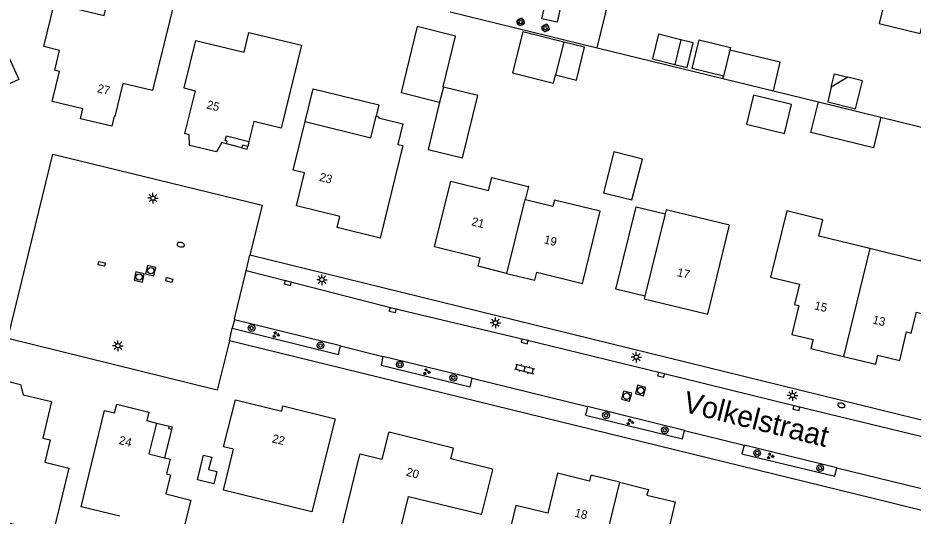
# Model space of a CAD drawing. Extents: x 125000 to 129004, y 397500 to 399008.
# Drawn here: x 126612.3 to 126718, y 398186.4 to 398245.2 of the extents above; entities that cross this region are included whole.
import ezdxf

# ---------------------------------------------------------------- set-up
doc = ezdxf.new("R2010")
doc.units = 0
for name, color, linetype in [('gg-afsc-erfafscheiding', 7, 'Continuous'), ('gg-afsc-hekwerk', 7, 'Continuous'), ('gg-anno-huisnummerreeks BGT', 7, 'Continuous'), ('gg-anno-openbare ruimte label', 7, 'Continuous'), ('gg-bbg-bijgebouw', 7, 'Continuous'), ('gg-bbg-gedigitaliseerde bijgebouw', 7, 'Continuous'), ('gg-bbg-hoofdgebouw', 7, 'Continuous'), ('gg-bbg-lage trafo', 7, 'Continuous'), ('gg-bbg-luifel en loopbrug', 7, 'Continuous'), ('gg-bbg-onder overbouw', 7, 'Continuous'), ('gg-bbg-pand overbouw', 7, 'Continuous'), ('gg-bbg-pilaar onder overbouw', 7, 'Continuous'), ('gg-bbg-pilaar pand', 7, 'Continuous'), ('gg-bbg-tussenscheiding', 7, 'Continuous'), ('gg-knt-verharding', 7, 'Continuous'), ('gg-knt-verharding nz', 7, 'Continuous'), ('gt-grn-weggrens', 7, 'Continuous'), ('gt-symb-boom', 7, 'Continuous'), ('gt-symb-brandkraan', 7, 'Continuous'), ('gt-symb-groenvak', 7, 'Continuous'), ('gt-symb-klinker verharding', 7, 'Continuous'), ('gt-symb-kolk', 7, 'Continuous'), ('gt-symb-kolk center center', 7, 'Continuous'), ('gt-symb-lichtmast', 7, 'Continuous'), ('gt-symb-rioolschacht', 7, 'Continuous')]:
    doc.layers.add(name, color=color, linetype=linetype)

# ---------------------------------------------------------------- blocks, each defined once
blk = doc.blocks.new('gt0-BOOM')
at = {"layer": 'gt-symb-boom'}
for radius in [0.4, 0.2]:
    blk.add_circle((0, 0), radius, dxfattribs=at)
blk = doc.blocks.new('gt0-GRVAK')
at = {"layer": 'gt-symb-groenvak'}
for p, q in [((-0.11, 0.19), (-0.23, 0.24)), ((-0.18, 0.15), (0.09, 0.15)), ((-0.09, 0.21), (-0.16, 0.32)), ((-0.05, 0.21), (-0.05, 0.39)), ((0, 0.21), (0.06, 0.32)), ((0.01, 0.19), (0.13, 0.24)), ((0.26, -0.05), (0.2, 0.06)), ((0.3, -0.05), (0.3, 0.13)), ((0.35, -0.05), (0.41, 0.06)), ((-0.24, -0.23), (-0.36, -0.18)), ((-0.32, -0.26), (-0.05, -0.26)), ((-0.23, -0.21), (-0.29, -0.09)), ((-0.18, -0.2), (-0.18, -0.02)), ((-0.14, -0.21), (-0.07, -0.09)), ((-0.12, -0.23), (0, -0.18)), ((0.24, -0.07), (0.12, -0.02)), ((0.17, -0.11), (0.44, -0.11)), ((0.37, -0.07), (0.49, -0.02))]:
    blk.add_line(p, q, dxfattribs=at)
blk = doc.blocks.new('gt0-KOLKCC')
at = {"layer": 'gt-symb-kolk center center'}
blk.add_lwpolyline([(-0.38, 0.2), (0.37, 0.2), (0.37, -0.2), (-0.38, -0.2)], close=True, dxfattribs=at)
blk = doc.blocks.new('gt0-KL1')
at = {"layer": 'gt-symb-klinker verharding'}
for p, q in [((-1.15, 0.3), (1.15, 0.3)), ((-1, -0.3), (-1, 0.3)), ((-0.5, 0.3), (-0.5, 0.45)), ((0, -0.3), (0, 0.3)), ((0.5, 0.3), (0.5, 0.45)), ((1, -0.3), (1, 0.3)), ((-1.15, -0.3), (1.15, -0.3)), ((-0.5, -0.45), (-0.5, -0.3)), ((0.5, -0.45), (0.5, -0.3))]:
    blk.add_line(p, q, dxfattribs=at)
blk = doc.blocks.new('gt0-LMAST')
at = {"layer": 'gt-symb-lichtmast'}
for p, q in [((-0.18, 0.17), (-0.45, 0.44)), ((-0.01, 0.25), (-0.01, 0.62)), ((0.17, 0.17), (0.44, 0.44)), ((-0.26, 0), (-0.63, 0)), ((-0.18, -0.18), (-0.45, -0.45)), ((-0.01, -0.25), (-0.01, -0.63)), ((0.44, -0.45), (0.17, -0.18)), ((0.24, 0), (0.62, 0))]:
    blk.add_line(p, q, dxfattribs=at)
blk.add_circle((-0.01, 0), 0.25, dxfattribs=at)
blk = doc.blocks.new('gt0-KOLK')
at = {"layer": 'gt-symb-kolk'}
blk.add_lwpolyline([(0, 0), (0.37, 0), (0.37, 0.4), (-0.38, 0.4), (-0.38, 0), (0, 0)], dxfattribs=at)
blk = doc.blocks.new('gt0-RS')
at = {"layer": 'gt-symb-rioolschacht'}
blk.add_lwpolyline([(-0.5, -0.5), (0.5, -0.5), (0.5, 0.5), (-0.5, 0.5)], close=True, dxfattribs=at)
blk.add_circle((0, 0), 0.375, dxfattribs=at)
blk = doc.blocks.new('gt0-BR')
at = {"layer": 'gt-symb-brandkraan'}
for centre, radius, start, end in [((-0.24, 0), 0.206, 107.5669, 252.4331), ((0.6, -2.66), 3, 106.892, 107.5669), ((0, -0.69), 0.938, 73.108, 106.892), ((-0.6, -2.66), 3, 72.4331, 73.108), ((0.24, 0), 0.206, 287.567, 72.4331), ((0.6, 2.66), 3, 252.4331, 253.108), ((0, 0.69), 0.938, 253.108, 286.8921), ((-0.6, 2.66), 3, 286.8921, 287.567)]:
    blk.add_arc(centre, radius, start, end, dxfattribs=at)

msp = doc.modelspace()

# ---------------------------------------------------------------- linework, layer by layer
at = {"layer": 'gg-afsc-erfafscheiding'}
for p, q in [((126680.7, 398241.69), (126695.52, 398238.06)), ((126701.48, 398236.6), (126706.79, 398235.29)), ((126714.17, 398233.48), (126720.6, 398231.91))]:
    msp.add_line(p, q, dxfattribs=at)
at = {"layer": 'gg-afsc-hekwerk'}
for p, q in [((126680.7, 398241.69), (126684.31, 398256.51)), ((126663.35, 398245.91), (126680.7, 398241.69))]:
    msp.add_line(p, q, dxfattribs=at)
at = {"layer": 'gg-bbg-bijgebouw'}
for points in [[(126662.54, 398237.05), (126662.5, 398237.06), (126663.97, 398243.05), (126659.44, 398244.18), (126657.56, 398236.39), (126662.1, 398235.28)], [(126612.46, 398237.94), (126609.73, 398236.7), (126607.24, 398242.13), (126609.97, 398243.38), (126612.46, 398237.94)], [(126662.1, 398235.28), (126660.73, 398229.68), (126664.79, 398228.68), (126666.59, 398236.04), (126662.54, 398237.05)], [(126684.79, 398223.72), (126686.02, 398228.55), (126682.64, 398229.41), (126681.42, 398224.57), (126684.79, 398223.72)]]:
    msp.add_lwpolyline(points, dxfattribs=at)
at = {"layer": 'gg-bbg-gedigitaliseerde bijgebouw'}
for p, q in [((126690.57, 398242.64), (126689.85, 398239.72)), ((126696.34, 398241.42), (126695.59, 398238.33)), ((126710.25, 398238.22), (126708.32, 398237.05))]:
    msp.add_line(p, q, dxfattribs=at)
for points in [[(126689.85, 398239.72), (126691.31, 398239.37), (126692.02, 398242.28), (126690.57, 398242.64)], [(126695.59, 398238.33), (126691.9, 398239.23), (126692.72, 398242.63), (126696.42, 398241.73), (126696.34, 398241.42)], [(126708.32, 398237.05), (126707.89, 398235.3), (126711.19, 398234.49), (126712, 398237.8), (126710.25, 398238.22)], [(126702.78, 398231.58), (126703.61, 398234.98), (126699.14, 398236.08), (126698.31, 398232.68), (126702.78, 398231.58)], [(126633.51, 398190.67), (126634.23, 398193.58), (126635.2, 398193.34), (126634.84, 398191.88), (126635.81, 398191.64), (126635.45, 398190.19), (126633.51, 398190.67)]]:
    msp.add_lwpolyline(points, dxfattribs=at)
at = {"layer": 'gg-bbg-hoofdgebouw'}
for p, q in [((126688.7, 398222.06), (126686.3, 398212.35)), ((126686.3, 398212.35), (126686.23, 398212.06))]:
    msp.add_line(p, q, dxfattribs=at)
for points in [[(126616.38, 398235.36), (126617.25, 398238.9), (126616.67, 398239.05), (126617.25, 398241.38), (126615.41, 398241.84), (126616.62, 398246.82), (126619.03, 398246.24), (126619.06, 398246.34), (126622.51, 398245.5), (126623.44, 398249.36)], [(126630.73, 398247.59), (126630.9, 398247.55), (126628.23, 398236.63), (126624.7, 398237.47), (126623.78, 398233.58), (126623.68, 398233.6), (126623.4, 398232.43), (126619.7, 398233.3), (126619.99, 398234.49), (126616.38, 398235.36)], [(126633.29, 398242.56), (126639.02, 398241.16), (126639.59, 398243.5), (126645.8, 398241.98), (126643.4, 398232.18), (126640.19, 398232.98), (126639.6, 398230.62)], [(126633.29, 398242.56), (126631.9, 398236.95), (126633.26, 398236.61), (126632.01, 398231.55)], [(126646.22, 398232.97), (126653.97, 398231.06), (126654.59, 398233.61)], [(126654.59, 398233.61), (126654.91, 398233.53), (126654.89, 398233.43), (126657.77, 398232.72), (126657.17, 398230.28), (126657.75, 398230.14), (126655.09, 398219.21)], [(126655.09, 398219.21), (126649.99, 398220.46), (126650.31, 398221.77), (126645.21, 398223.03), (126646.14, 398226.93), (126644.83, 398227.25), (126646.22, 398232.97)], [(126636.93, 398230.35), (126636.39, 398230.49), (126635.78, 398229.39), (126632.57, 398230.16), (126632.55, 398231.42), (126632.01, 398231.55)], [(126670, 398215.05), (126666.65, 398215.89), (126666.89, 398216.86), (126661.5, 398218.19), (126663.42, 398225.92), (126667.88, 398224.82), (126668.27, 398226.38), (126672.53, 398225.31)], [(126672.22, 398223.74), (126672.61, 398225.29), (126672.53, 398225.31)], [(126670, 398215.05), (126673.34, 398214.23), (126673.58, 398215.2), (126678.97, 398213.86), (126681.05, 398222.38), (126675.66, 398223.71), (126675.46, 398222.95), (126672.22, 398223.74)], [(126686.23, 398212.06), (126693.73, 398210.25), (126696.31, 398220.73), (126688.82, 398222.55), (126688.7, 398222.06)], [(126712.86, 398217.97), (126706.85, 398219.44), (126707.33, 398221.38), (126703.06, 398222.42), (126701.15, 398214.61), (126704.56, 398213.78), (126703.97, 398211.39), (126704.5, 398211.26), (126703.66, 398207.85), (126706.18, 398207.24), (126705.91, 398206.18), (126709.74, 398205.24)], [(126709.74, 398205.24), (126713.56, 398204.31), (126713.82, 398205.38), (126716.4, 398204.75), (126717.2, 398208.14), (126717.76, 398207.98), (126718.36, 398210.46), (126721.78, 398209.63), (126723.67, 398217.42), (126719.39, 398218.47), (126718.9, 398216.49), (126712.86, 398217.97)], [(126605.23, 398197.9), (126607.22, 398197.37), (126608.41, 398201.83), (126609.45, 398201.58), (126610.32, 398202.5), (126612.63, 398201.93), (126612.96, 398200.69), (126616.31, 398199.91), (126615.27, 398195.61), (126616.15, 398195.39), (126615.51, 398192.76), (126618.35, 398192.05), (126616.46, 398184.3), (126610.07, 398185.83), (126610.82, 398188.9), (126603.56, 398190.66)], [(126636.58, 398189.46), (126637.78, 398194.28), (126636.61, 398194.57), (126637.99, 398200.13), (126643.46, 398198.77), (126643.61, 398199.41), (126649.76, 398197.88), (126647.03, 398186.91), (126636.58, 398189.46)], [(126624.37, 398186.38), (126619.8, 398187.5), (126622.57, 398198.85), (126623.75, 398198.59), (126624, 398199.61), (126627.79, 398198.65), (126627.54, 398197.66), (126628.67, 398197.38)], [(126656.61, 398183.8), (126657.13, 398183.67), (126657.14, 398183.72), (126657.19, 398183.71), (126658.42, 398188.72), (126667.03, 398186.6), (126667.04, 398186.65), (126667.09, 398186.64), (126668.39, 398191.87), (126668.34, 398191.88), (126668.35, 398191.93), (126663.43, 398193.15), (126663.73, 398194.36), (126663.68, 398194.38), (126663.69, 398194.43), (126656.13, 398196.29), (126656.12, 398196.24), (126656.07, 398196.25), (126655.29, 398193.09)], [(126655.29, 398193.09), (126652.72, 398193.72), (126652.71, 398193.67), (126652.66, 398193.68), (126650.67, 398185.64), (126650.72, 398185.62), (126650.71, 398185.58)], [(126629.64, 398193.28), (126630.3, 398193.11), (126629.87, 398191.39), (126630.35, 398191.27), (126629.79, 398189.01), (126632.72, 398188.29), (126631.21, 398182.17), (126627.48, 398183.08)], [(126683.34, 398190.38), (126679.96, 398191.21), (126679.79, 398190.53), (126676, 398191.46), (126674.85, 398186.74), (126671.11, 398187.66), (126668.84, 398178.37), (126676.04, 398176.55), (126676.99, 398180.33), (126680.64, 398179.47)], [(126683.34, 398190.38), (126686.73, 398189.55), (126686.56, 398188.88), (126689.9, 398188.06), (126688.27, 398181.28), (126692.67, 398180.22), (126690.55, 398171.53), (126686.94, 398172.41)]]:
    msp.add_lwpolyline(points, dxfattribs=at)
at = {"layer": 'gg-bbg-lage trafo'}
msp.add_lwpolyline([(126674.63, 398247.11), (126676.42, 398246.69), (126675.96, 398244.7), (126674.17, 398245.11), (126674.63, 398247.11)], dxfattribs=at)
at = {"layer": 'gg-bbg-luifel en loopbrug'}
for p, q in [((126676.76, 398242.35), (126675.79, 398238.47)), ((126695.52, 398238.06), (126695.59, 398238.33)), ((126695.52, 398238.06), (126701.48, 398236.6)), ((126706.79, 398235.29), (126714.17, 398233.48))]:
    msp.add_line(p, q, dxfattribs=at)
for points in [[(126714.84, 398248.14), (126713.96, 398244.54), (126718.82, 398243.35), (126719.7, 398246.95)], [(126676.76, 398242.35), (126671.91, 398243.57), (126670.7, 398238.72), (126675.55, 398237.5), (126675.79, 398238.47)], [(126690.57, 398242.64), (126687.94, 398243.28), (126687.23, 398240.36), (126689.85, 398239.72)], [(126675.79, 398238.47), (126678.24, 398237.87), (126679.19, 398241.76), (126676.76, 398242.35)], [(126701.48, 398236.6), (126702.3, 398239.97), (126696.34, 398241.42)], [(126708.32, 398237.05), (126708.7, 398238.6), (126710.25, 398238.22)], [(126646.22, 398232.97), (126647.17, 398236.85), (126654.92, 398234.95), (126654.59, 398233.61)], [(126714.17, 398233.48), (126713.29, 398229.89), (126705.91, 398231.7), (126706.79, 398235.29)], [(126686.3, 398212.35), (126682.9, 398213.18), (126685.28, 398222.9), (126688.7, 398222.06)]]:
    msp.add_lwpolyline(points, dxfattribs=at)
at = {"layer": 'gg-bbg-onder overbouw'}
for points in [[(126636.93, 398230.35), (126637.01, 398230.66), (126636.8, 398230.72), (126636.93, 398231.28), (126639.6, 398230.62)], [(126628.67, 398197.38), (126627.78, 398193.73), (126629.64, 398193.28)]]:
    msp.add_lwpolyline(points, dxfattribs=at)
at = {"layer": 'gg-bbg-pand overbouw'}
for p, q in [((126638.76, 398229.88), (126636.93, 398230.35)), ((126639.6, 398230.62), (126639.46, 398230.02)), ((126628.67, 398197.38), (126630.21, 398197)), ((126630.45, 398196.62), (126629.64, 398193.28))]:
    msp.add_line(p, q, dxfattribs=at)
at = {"layer": 'gg-bbg-pilaar onder overbouw'}
for points in [[(126639.46, 398230.02), (126638.84, 398230.18), (126638.76, 398229.88)], [(126630.45, 398196.62), (126630.13, 398196.7), (126630.21, 398197)]]:
    msp.add_lwpolyline(points, dxfattribs=at)
at = {"layer": 'gg-bbg-pilaar pand'}
for points in [[(126638.76, 398229.88), (126639.38, 398229.72), (126639.46, 398230.02)], [(126630.21, 398197), (126630.52, 398196.92), (126630.45, 398196.62)]]:
    msp.add_lwpolyline(points, dxfattribs=at)
at = {"layer": 'gg-bbg-tussenscheiding'}
for p, q in [((126662.54, 398237.05), (126662.1, 398235.28)), ((126712.86, 398217.97), (126709.74, 398205.24)), ((126683.34, 398190.38), (126680.64, 398179.47))]:
    msp.add_line(p, q, dxfattribs=at)
msp.add_lwpolyline([(126672.22, 398223.74), (126672.15, 398223.76), (126670, 398215.05)], dxfattribs=at)
at = {"layer": 'gg-knt-verharding'}
for p, q in [((126721.36, 398197.12), (126639.72, 398217.18)), ((126637.88, 398209.58), (126637.63, 398208.56)), ((126650.4, 398206.49), (126637.88, 398209.58)), ((126715.2, 398187.98), (126637.29, 398207.09)), ((126665.93, 398202.67), (126655.41, 398205.25)), ((126690.99, 398196.51), (126679.53, 398199.33)), ((126708.99, 398192.1), (126698.03, 398194.78)), ((126734.92, 398183.17), (126715.2, 398187.98))]:
    msp.add_line(p, q, dxfattribs=at)
for points in [[(126671.22, 398244.87), (126671.77, 398245.2), (126672.11, 398244.6), (126671.57, 398244.27), (126671.22, 398244.87)], [(126674.14, 398244.15), (126674.73, 398244.52), (126675.06, 398243.89), (126674.46, 398243.52), (126674.14, 398244.15)], [(126637.29, 398207.09), (126635.86, 398201.27), (126611.16, 398207.34), (126616.44, 398229.13), (126641.15, 398223.12), (126639.72, 398217.18)], [(126637.63, 398208.56), (126650.18, 398205.46), (126650.4, 398206.49)], [(126655.41, 398205.25), (126655.19, 398204.21), (126665.7, 398201.66), (126665.93, 398202.67)], [(126679.53, 398199.33), (126679.31, 398198.31), (126690.75, 398195.5), (126690.99, 398196.51)], [(126698.03, 398194.78), (126697.78, 398193.76), (126708.74, 398191.09), (126708.99, 398192.1)]]:
    msp.add_lwpolyline(points, dxfattribs=at)
at = {"layer": 'gg-knt-verharding nz'}
for p, q in [((126639.28, 398215.33), (126639.72, 398217.18)), ((126637.91, 398209.7), (126637.88, 398209.58)), ((126637.29, 398207.09), (126637.63, 398208.56)), ((126650.4, 398206.49), (126655.41, 398205.25)), ((126665.93, 398202.67), (126679.53, 398199.33)), ((126690.99, 398196.51), (126698.03, 398194.78)), ((126708.99, 398192.1), (126722.37, 398188.8))]:
    msp.add_line(p, q, dxfattribs=at)
msp.add_lwpolyline([(126720.18, 398195.48), (126704.24, 398199.32), (126688.27, 398203.27), (126672.16, 398207.21), (126656.6, 398210.91), (126644.22, 398214.1), (126639.28, 398215.33)], dxfattribs=at)
at = {"layer": 'gt-grn-weggrens'}
msp.add_line((126637.91, 398209.7), (126639.28, 398215.33), dxfattribs=at)

# ---------------------------------------------------------------- block references
at = {"layer": 'gt-symb-boom'}
for p in [(126671.66, 398244.72), (126674.58, 398244.01), (126639.91, 398208.6), (126648.04, 398206.54), (126657.4, 398204.29), (126663.71, 398202.72), (126681.73, 398198.29), (126688.67, 398196.53), (126699.57, 398193.84), (126707, 398192.06)]:
    msp.add_blockref('gt0-BOOM', p, dxfattribs=at)
at = {"layer": 'gt-symb-brandkraan'}
for p, rotation in [((126631.55, 398218.43), 170.0384834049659), ((126709.51, 398199.47), -11.714525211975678)]:
    msp.add_blockref('gt0-BR', p, dxfattribs=dict(at, rotation=rotation))
at = {"layer": 'gt-symb-groenvak'}
for p in [(126642.77, 398207.81), (126660.56, 398203.42), (126684.56, 398197.5), (126701.11, 398193.48)]:
    msp.add_blockref('gt0-GRVAK', p, dxfattribs=at)
at = {"layer": 'gt-symb-klinker verharding', "rotation": -14.175142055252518}
msp.add_blockref('gt0-KL1', (126672.13, 398203.77), dxfattribs=at)
at = {"layer": 'gt-symb-kolk'}
for p, rotation in [((126644.22, 398214.1), 165.57446821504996), ((126656.6, 398210.91), 166.6446590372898), ((126672.16, 398207.21), 166.22785457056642), ((126688.27, 398203.27), 166.1165819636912), ((126704.24, 398199.32), 166.46414362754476)]:
    msp.add_blockref('gt0-KOLK', p, dxfattribs=dict(at, rotation=rotation))
at = {"layer": 'gt-symb-kolk center center'}
for p, rotation in [((126622.23, 398216.16), -11.826703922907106), ((126630.18, 398214.26), 164.4482750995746)]:
    msp.add_blockref('gt0-KOLKCC', p, dxfattribs=dict(at, rotation=rotation))
at = {"layer": 'gt-symb-lichtmast'}
for p in [(126628.28, 398223.93), (126648.22, 398214.3), (126668.69, 398209.21), (126624.14, 398206.51), (126685.32, 398205.16), (126703.76, 398200.63)]:
    msp.add_blockref('gt0-LMAST', p, dxfattribs=at)
at = {"layer": 'gt-symb-rioolschacht'}
for p, rotation in [((126628.01, 398215.36), 166.64465903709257), ((126626.64, 398214.62), -12.298855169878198), ((126685.82, 398201.22), -15.134475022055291), ((126684.16, 398200.55), -14.425531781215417)]:
    msp.add_blockref('gt0-RS', p, dxfattribs=dict(at, rotation=rotation))

# ---------------------------------------------------------------- texts
at = {"layer": 'gg-anno-huisnummerreeks BGT'}
for s, rotation, p in [('27', 346.8, (126621.62, 398236.45)), ('25', 346.4, (126634.54, 398234.53)), ('23', 346.1, (126647.84, 398225.99)), ('21', 346.1, (126665.79, 398220.74)), ('19', 346.1, (126674.34, 398218.61)), ('17', 346.5, (126690.05, 398214.74)), ('15', 346.4, (126706.25, 398210.82)), ('13', 346.4, (126713.12, 398209.15)), ('24', 345.9, (126624.17, 398194.92)), ('22', 346.1, (126642.25, 398195.11)), ('20', 346.2, (126658.08, 398191.17)), ('18', 346.2, (126677.96, 398186.35))]:
    msp.add_text(s, height=1, rotation=rotation, dxfattribs=at).set_placement(p)
at = {"layer": 'gg-anno-openbare ruimte label'}
msp.add_text('Volkelstraat', height=2.5, rotation=346, dxfattribs=at).set_placement((126690.69, 398198.75))

doc.saveas('drawing.dxf')
